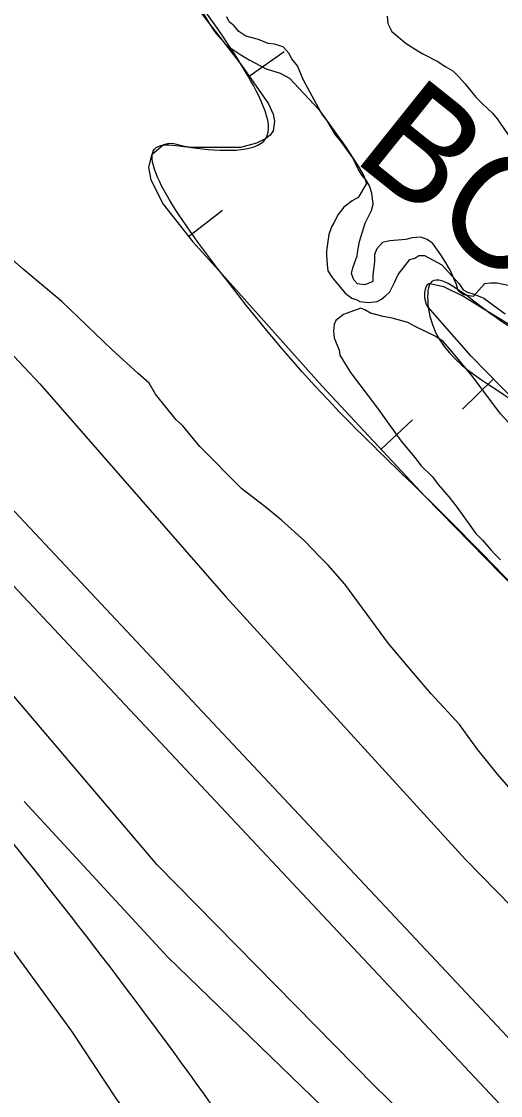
# Model space of a CAD drawing. Extents: x 3161665 to 3199565, y 885729 to 911164.
# Drawn here: x 3169197 to 3169476, y 908493 to 909117 of the extents above; entities that cross this region are included whole.
import ezdxf

# ---------------------------------------------------------------- set-up
doc = ezdxf.new("R2010")
doc.units = 0
for name, color, linetype in [('V-BORW-IDEN', 7, 'Continuous'), ('V-BORW-LINE', 7, 'Continuous'), ('V-LEVE-TOET', 7, 'Continuous'), ('V-ROAD-CNTR', 7, 'Continuous'), ('V-SITE-VEGE', 7, 'Continuous'), ('V-SURV-LINE', 7, 'Continuous'), ('V-TOPO-SHOR', 7, 'Continuous')]:
    doc.layers.add(name, color=color, linetype=linetype)

msp = doc.modelspace()

# ---------------------------------------------------------------- linework, layer by layer
at = {"layer": 'V-BORW-LINE'}
for p, q in [((3169329.73, 909085.2), (3169350.19, 909099.57)), ((3169294.58, 908992.02), (3169314.3, 909007.39)), ((3169471.63, 908909.35), (3169453.74, 908891.89)), ((3169406.43, 908868.56), (3169424.71, 908885.62))]:
    msp.add_line(p, q, dxfattribs=at)
for points in [[(3169295.99, 909129.31), (3169325.24, 909091.59), (3169341.06, 909069.07), (3169343.66, 909063.17), (3169344.56, 909059), (3169343.68, 909053.41), (3169342.02, 909051.02), (3169339.43, 909048.95), (3169334.07, 909046.25), (3169324.64, 909043.75), (3169296.18, 909043.76), (3169292.14, 909044.3), (3169286.06, 909045.87), (3169283.04, 909046.06), (3169280.04, 909045.29), (3169273.02, 909039.28), (3169271.34, 909032.23), (3169272.69, 909025.02), (3169279.85, 909010.92), (3169296.97, 908988.95), (3169313.89, 908970.33), (3169372.24, 908905.21), (3169431.88, 908841.28), (3169484.96, 908787.05)], [(3169485.59, 908895.06), (3169458.79, 908922.51), (3169433.82, 908951), (3169432.86, 908952.59), (3169431.91, 908956.37), (3169431.82, 908959.46), (3169432.12, 908961.58), (3169432.55, 908962.94), (3169433.54, 908964.38), (3169434.2, 908964.76), (3169434.96, 908964.86), (3169442.7, 908963.1), (3169454.85, 908957.05), (3169466.62, 908949.74)], [(3169466.62, 908949.74), (3169487.8, 908937.01), (3169508.64, 908923.75), (3169550.48, 908894.27), (3169592.19, 908864.61), (3169631.18, 908838.41), (3169670.69, 908813.1), (3169685.61, 908806.91), (3169710.06, 908801.87), (3169721.77, 908798.25), (3169732.27, 908792.04), (3169751.07, 908774.69), (3169775.61, 908745.85), (3169797.09, 908714.72), (3169832.31, 908659.67), (3169867.18, 908604.44), (3169901, 908549.16), (3169935.14, 908494.04)]]:
    msp.add_lwpolyline(points, dxfattribs=at)
msp.add_spline([(3169634.98, 908635.73), (3169656.88, 908615.44), (3169679.43, 908594.82), (3169714.84, 908558.7), (3169763.23, 908504.96), (3169794.61, 908450.32), (3169823.94, 908384.77), (3169875.66, 908313.15), (3169955.71, 908230.24), (3170016.96, 908168.03), (3170083.39, 908103.08), (3170148.4, 908040.94), (3170215.51, 907977.29), (3170279.43, 907916.97), (3170341.18, 907854.91), (3170399.96, 907770.87), (3170439.74, 907739.88), (3170507.99, 907690.08), (3170580.22, 907629.08), (3170645.35, 907571.84), (3170693.91, 907538.68), (3170708.18, 907548.47), (3170700.18, 907583.29), (3170658.1, 907634.1), (3170568.75, 907738.47), (3170460.78, 907856.01), (3170334.77, 907977.74), (3170236.61, 908075.62), (3170155.39, 908157.08), (3170074.81, 908231.19), (3169998.21, 908294.09), (3169941.06, 908357.02), (3169900.61, 908435.89), (3169854.28, 908528.62), (3169775.87, 908625.54), (3169707.56, 908700.17), (3169633.28, 908764.32), (3169562.79, 908823.16), (3169485.59, 908895.06), (3169433.82, 908951), (3169434.96, 908964.86), (3169466.62, 908949.74), (3169508.64, 908923.75), (3169592.19, 908864.61), (3169670.69, 908813.1), (3169732.27, 908792.04), (3169797.09, 908714.72), (3169867.18, 908604.44), (3169935.14, 908494.04), (3170023.76, 908379.73), (3170122.93, 908269.75), (3170219.33, 908174.03), (3170272.33, 908149.26), (3170322.87, 908179.92), (3170323.66, 908247.69), (3170250.98, 908359.34), (3170107.21, 908482.63), (3169987.45, 908585.76), (3169899.06, 908695.82), (3169830.3, 908793), (3169752.23, 908876.52), (3169658.4, 908949.79), (3169561.72, 909020.02), (3169502.47, 909070.42), (3169499.75, 909114.43), (3169564.65, 909165.17), (3169544.79, 909257.93), (3169487.81, 909300.93), (3169431.85, 909310.74), (3169381.84, 909274.84), (3169352.51, 909222.61), (3169310.51, 909208.08), (3169265.26, 909228.75), (3169246.08, 909212.05), (3169266.76, 909167.62), (3169325.24, 909091.59), (3169339.43, 909048.95), (3169296.18, 909043.76), (3169280.04, 909045.29), (3169313.89, 908970.33), (3169431.88, 908841.28), (3169538.12, 908732.92), (3169634.98, 908635.73)], degree=3, dxfattribs=at)
at = {"layer": 'V-LEVE-TOET'}
for points in [[(3169052.11, 909072.45), (3169208.25, 908906.54), (3169316.12, 908782.8), (3169455.37, 908630.35), (3169572.45, 908510.76), (3169637.91, 908438.75), (3169656.72, 908412.7), (3169665.6, 908393.49), (3169672.24, 908367.31), (3169673.91, 908344.55), (3169679.83, 908297.62), (3169681.34, 908282.24), (3169687.42, 908263.05), (3169695.12, 908247.84), (3169711.97, 908227.79), (3169729.44, 908210.13), (3169781.28, 908165.14), (3169947.64, 908007.95), (3170078.25, 907880.29), (3170234.24, 907723.76), (3170383.08, 907574.65), (3170534.27, 907416.35)], [(3170257.38, 907508.29), (3170129.57, 907635.93), (3169966.21, 907795.7), (3169775.07, 907983.36), (3169621.66, 908136.49), (3169558.95, 908199.9), (3169552.65, 908215.9), (3169551.33, 908230.28), (3169549.7, 908260.22), (3169543.51, 908294.38), (3169532.74, 908331.16), (3169522.89, 908353.97), (3169508.86, 908380.39), (3169490.64, 908405.64), (3169468.64, 908431.91), (3169449, 908453.97), (3169424.39, 908477.46), (3169402.55, 908498.73), (3169276.34, 908627.16), (3169124.86, 908805.02)]]:
    msp.add_lwpolyline(points, dxfattribs=at)
at = {"layer": 'V-ROAD-CNTR'}
msp.add_arc((3166713.46, 906635.23), 3188.08, 34.78132, 42.96418, dxfattribs=at)
at = {"layer": 'V-SITE-VEGE'}
for p, q in [((3169299.65, 909127.55), (3169306.78, 909115.52)), ((3169306.78, 909115.52), (3169309.63, 909111.19)), ((3169309.63, 909111.19), (3169311.54, 909108.78)), ((3169311.54, 909108.78), (3169316.78, 909102.99)), ((3169316.78, 909102.99), (3169324.91, 909097.67)), ((3169324.91, 909097.67), (3169329.69, 909094.77)), ((3169329.69, 909094.77), (3169339.73, 909089.43)), ((3169339.73, 909089.43), (3169347.87, 909086.99)), ((3169347.87, 909086.99), (3169353.13, 909084.08)), ((3169353.13, 909084.08), (3169355.99, 909081.19)), ((3169355.99, 909081.19), (3169370.29, 909065.76)), ((3169370.29, 909065.76), (3169385.53, 909044.57)), ((3169385.53, 909044.57), (3169393.14, 909033.02)), ((3169393.14, 909033.02), (3169396.46, 909027.24)), ((3169396.46, 909027.24), (3169397.88, 909022.92)), ((3169397.88, 909022.92), (3169393.03, 909014.79)), ((3169393.03, 909014.79), (3169389.67, 909012.89)), ((3169384.85, 909009.08), (3169381.47, 909004.78)), ((3169389.67, 909012.89), (3169384.85, 909009.08)), ((3169381.47, 909004.78), (3169379.04, 909000)), ((3169377.59, 908997.61), (3169376.13, 908993.3)), ((3169379.04, 909000), (3169377.59, 908997.61)), ((3169198.43, 908973.08), (3169176.32, 908992.64)), ((3169376.13, 908993.3), (3169374.64, 908983.71)), ((3169374.64, 908983.71), (3169374.62, 908981.32)), ((3169374.62, 908981.32), (3169375.07, 908975.56)), ((3169416.29, 908970.05), (3169423.05, 908978.65)), ((3169423.05, 908978.65), (3169425.93, 908979.59)), ((3169425.93, 908979.59), (3169428.34, 908981.02)), ((3169428.34, 908981.02), (3169431.7, 908981)), ((3169431.7, 908981), (3169441.74, 908975.67)), ((3169221.01, 908954.43), (3169198.43, 908973.08)), ((3169375.07, 908975.56), (3169375.53, 908972.2)), ((3169375.53, 908972.2), (3169377.91, 908968.35)), ((3169441.74, 908975.67), (3169451.75, 908964.58)), ((3169377.91, 908968.35), (3169385.53, 908959.19)), ((3169411.44, 908960.01), (3169414.35, 908965.75)), ((3169414.35, 908965.75), (3169416.29, 908970.05)), ((3169451.75, 908964.58), (3169454.13, 908961.21)), ((3169385.53, 908959.19), (3169389.35, 908956.29)), ((3169409.02, 908957.62), (3169411.44, 908960.01)), ((3169454.13, 908961.21), (3169456.52, 908959.76)), ((3169456.52, 908959.76), (3169459.88, 908958.78)), ((3169459.88, 908958.78), (3169466.1, 908956.35)), ((3169250.01, 908926.5), (3169221.01, 908954.43)), ((3169389.35, 908956.29), (3169392.22, 908955.32)), ((3169392.22, 908955.32), (3169394.14, 908954.35)), ((3169394.14, 908954.35), (3169398.93, 908953.84)), ((3169398.93, 908953.84), (3169404.21, 908954.29)), ((3169404.21, 908954.29), (3169406.61, 908955.72)), ((3169406.61, 908955.72), (3169409.02, 908957.62)), ((3169466.1, 908956.35), (3169478.52, 908947.16)), ((3169384.5, 908946.73), (3169380.17, 908943.39)), ((3169394.6, 908950.51), (3169384.5, 908946.73)), ((3169396.99, 908949.54), (3169394.6, 908950.51)), ((3169400.34, 908947.6), (3169396.99, 908949.54)), ((3169407.52, 908945.64), (3169400.34, 908947.6)), ((3169412.79, 908944.65), (3169407.52, 908945.64)), ((3169379.19, 908941), (3169378.69, 908937.17)), ((3169380.17, 908943.39), (3169379.19, 908941)), ((3169421.89, 908942.2), (3169412.79, 908944.65)), ((3169426.19, 908939.78), (3169421.89, 908942.2)), ((3169438.15, 908933.96), (3169426.19, 908939.78)), ((3169378.69, 908937.17), (3169379.15, 908933.33)), ((3169379.15, 908933.33), (3169381.99, 908926.12)), ((3169442.45, 908931.05), (3169438.15, 908933.96)), ((3169446.27, 908926.72), (3169442.45, 908931.05)), ((3169265.21, 908912.53), (3169250.01, 908926.5)), ((3169381.99, 908926.12), (3169382.45, 908923.24)), ((3169382.45, 908923.24), (3169388.63, 908913.13)), ((3169459.13, 908911.3), (3169446.27, 908926.72)), ((3169271.66, 908906.93), (3169265.21, 908912.53)), ((3169388.63, 908913.13), (3169404.34, 908892.42)), ((3169475.79, 908889.14), (3169459.13, 908911.3)), ((3169275.33, 908900.43), (3169271.66, 908906.93)), ((3169287.28, 908885.55), (3169275.33, 908900.43)), ((3169404.34, 908892.42), (3169410.06, 908884.23)), ((3169290.97, 908882.29), (3169287.28, 908885.55)), ((3169410.06, 908884.23), (3169418.15, 908873.15)), ((3169480.56, 908883.84), (3169475.79, 908889.14)), ((3169301.08, 908870.2), (3169290.97, 908882.29)), ((3169418.15, 908873.15), (3169426.25, 908863.52)), ((3169325.48, 908845.53), (3169301.08, 908870.2)), ((3169426.25, 908863.52), (3169429.58, 908859.18)), ((3169429.58, 908859.18), (3169436.26, 908852.43)), ((3169436.26, 908852.43), (3169439.59, 908848.09)), ((3169439.59, 908848.09), (3169445.79, 908840.86)), ((3169338.85, 908835.27), (3169325.48, 908845.53)), ((3169445.79, 908840.86), (3169450.07, 908835.56)), ((3169348.52, 908827.35), (3169338.85, 908835.27)), ((3169450.07, 908835.56), (3169461.5, 908819.67)), ((3169361.88, 908815.24), (3169348.52, 908827.35)), ((3169371.09, 908805.93), (3169361.88, 908815.24)), ((3169461.5, 908819.67), (3169465.31, 908815.81)), ((3169465.31, 908815.81), (3169470.08, 908810.03)), ((3169470.08, 908810.03), (3169472.46, 908807.62)), ((3169375.69, 908801.28), (3169371.09, 908805.93)), ((3169472.46, 908807.62), (3169475.8, 908804.24)), ((3169385.35, 908790.11), (3169375.69, 908801.28)), ((3169410.62, 908755.72), (3169385.35, 908790.11)), ((3169425.33, 908738.5), (3169410.62, 908755.72)), ((3169435.45, 908726.41), (3169425.33, 908738.5)), ((3169452.02, 908708.73), (3169435.45, 908726.41)), ((3169462.12, 908694.79), (3169452.02, 908708.73)), ((3169474.07, 908679.91), (3169462.12, 908694.79)), ((3169503.97, 908645.03), (3169474.07, 908679.91))]:
    msp.add_line(p, q, dxfattribs=at)
at = {"layer": 'V-SURV-LINE'}
for points in [[(3169549.16, 908409.62), (3168641.77, 909376.33)], [(3168683.03, 909376.21), (3169571.05, 908430.13)]]:
    msp.add_lwpolyline(points, dxfattribs=at)
at = {"layer": 'V-TOPO-SHOR'}
for points in [[(3169389.97, 909037.74), (3169383.08, 909047.5), (3169379.86, 909051.22), (3169374.81, 909059.58), (3169372.06, 909063.3), (3169368.85, 909068.87), (3169361.06, 909083.26), (3169357.86, 909091.15), (3169354.64, 909095.33), (3169352.81, 909098.58), (3169349.59, 909102.31), (3169344.51, 909103.73), (3169340.81, 909104.21), (3169335.26, 909106.55), (3169327.87, 909108.45), (3169323.72, 909111.25), (3169320.96, 909114.5), (3169318.19, 909116.83), (3169316.82, 909119.62)], [(3169409.87, 909120.03), (3169410.31, 909115.86), (3169412.6, 909111.21), (3169420.89, 909104.23), (3169427.81, 909100.02), (3169430.58, 909098.15), (3169438.89, 909093.94), (3169443.96, 909090.67), (3169448.11, 909088.33), (3169451.34, 909085.08), (3169455.02, 909080.89), (3169461.45, 909072.98), (3169465.13, 909069.26), (3169471.12, 909063.67), (3169473.88, 909060.42), (3169481.23, 909049.73), (3169483.52, 909045.09), (3169485.35, 909042.3), (3169488.08, 909033.49), (3169492.22, 909028.38), (3169497.74, 909022.33), (3169503.28, 909019.98)], [(3169480.28, 908963.63), (3169473.81, 908965.06), (3169470.11, 908965.08), (3169466.4, 908964.64), (3169459.88, 908957.27), (3169454.33, 908958.22), (3169451.1, 908960.56), (3169450.2, 908964.26), (3169446.54, 908972.62), (3169443.79, 908977.26), (3169441.04, 908981.44), (3169436.44, 908987.95), (3169433.22, 908990.28), (3169429.52, 908991.69), (3169424.43, 908991.26), (3169420.72, 908990.35), (3169411.46, 908989.48), (3169407.28, 908988.57), (3169404.02, 908984.89), (3169402.62, 908981.66), (3169402.59, 908977.49), (3169401.62, 908969.63), (3169401.6, 908965.92), (3169396.96, 908964.1), (3169392.8, 908964.58), (3169390.5, 908966.91), (3169389.13, 908970.62), (3169390.08, 908973.86), (3169392.43, 908980.79), (3169392.91, 908984.03), (3169393.86, 908989.11), (3169397.16, 908999.74), (3169400.91, 909007.13), (3169401.85, 909010.82), (3169400.96, 909017.31), (3169399.6, 909021.48), (3169397.76, 909024.73), (3169395.47, 909027.53), (3169393.17, 909031.24), (3169389.97, 909037.74)], [(3168850.55, 908959.53), (3169062.02, 908729.95), (3169128.24, 908654.87), (3169192.3, 908577.64), (3169226.46, 908530.46), (3169252.07, 908491.86), (3169392.96, 908294.56), (3169450.58, 908210.92), (3169512.52, 908140.13), (3169576.6, 908067.18), (3169843.67, 907798.94), (3169986.83, 907663.73), (3170141.75, 907517.79), (3170202.63, 907452.35), (3170242.12, 907395.52), (3170282.6, 907305.5), (3170305.96, 907217.65), (3170311.24, 907182.31), (3170315.41, 907133.05), (3170312.05, 907065.61)], [(3170368.66, 907357.37), (3170056.2, 907669.51), (3169731.93, 907988.44), (3169630.86, 908086.57), (3169575.3, 908150.84), (3169533.23, 908211.7), (3169502.98, 908275.92), (3169467.71, 908358.72), (3169455.11, 908386.6), (3169419.78, 908440.69), (3169282.49, 908573.51), (3169199.13, 908664.01)]]:
    msp.add_lwpolyline(points, dxfattribs=at)

# ---------------------------------------------------------------- texts
at = {"layer": 'V-BORW-IDEN'}
msp.add_text('BORROW ', height=64, rotation=321.33033, dxfattribs=at).set_placement((3169388.92, 909037.22))

doc.saveas('drawing.dxf')
